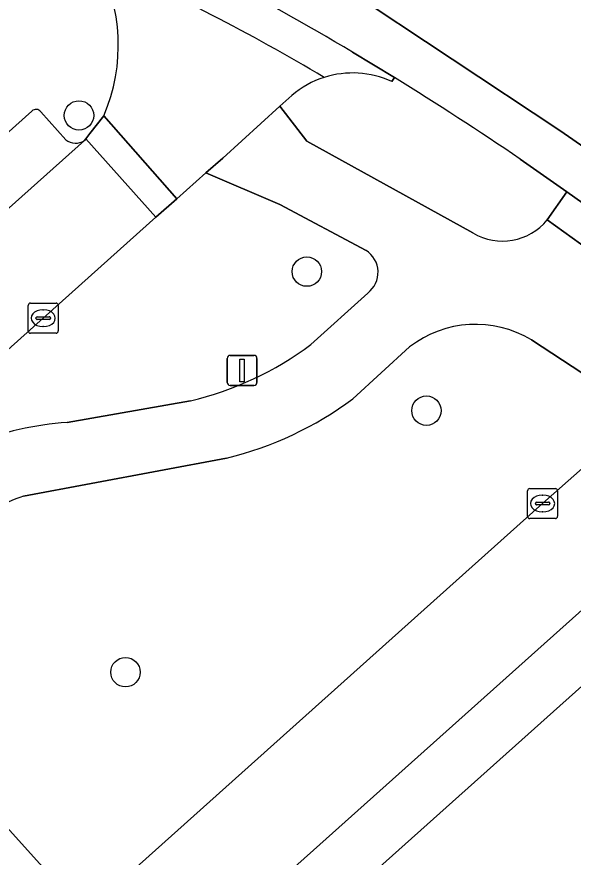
# Model space of a CAD drawing. Extents: x 162172 to 163187, y 382874 to 383685.
# Drawn here: x 162707.16 to 162725.66, y 383280.9 to 383308.85 of the extents above; entities that cross this region are included whole.
import ezdxf

# ---------------------------------------------------------------- set-up
doc = ezdxf.new("R2010")
doc.units = 0
for name, color, linetype in [('IMGEO_Berm_groen', 7, 'Continuous'), ('IMGEO_Boom', 7, 'Continuous'), ('IMGEO_Groenvoorziening', 7, 'Continuous'), ('IMGEO_Kolk', 7, 'Continuous'), ('IMGEO_Lichtmast', 7, 'Continuous'), ('IMGEO_Parkeervlak_open', 7, 'Continuous'), ('IMGEO_Rijbaan_lokaal_gesloten', 7, 'Continuous'), ('IMGEO_Rijbaan_lokaal_open', 7, 'Continuous'), ('IMGEO_Verkeerseiland_groen', 7, 'Continuous'), ('IMGEO_Voetpad_gesloten', 7, 'Continuous'), ('IMGEO_Voetpad_open', 7, 'Continuous')]:
    doc.layers.add(name, color=color, linetype=linetype)

msp = doc.modelspace()

# ---------------------------------------------------------------- linework, layer by layer
at = {"layer": 'IMGEO_Berm_groen'}
for points in [[(162720.221, 383297.868), (162718.338, 383296.143)], [(162724.646, 383292.66), (162727.664, 383295.333), (162725.983, 383296.987), (162724.272, 383298.107)], [(162714.134, 383294.172), (162707.384, 383292.909)], [(162705.38, 383291.95), (162704.393, 383291.213), (162700.979, 383288.381), (162708.013, 383280.571), (162709.576, 383279.162), (162710.175, 383279.702), (162724.646, 383292.66)]]:
    msp.add_lwpolyline(points, dxfattribs=at)
for centre, radius, start, end in [((162722.421, 383295.026), 3.594, 59.0029, 127.7499), ((162711.365, 383305.547), 11.707, 283.6813, 306.5567), ((162710.712, 383283.381), 10.092, 109.2541, 121.8922)]:
    msp.add_arc(centre, radius, start, end, dxfattribs=at)
at = {"layer": 'IMGEO_Boom'}
for centre in [(162709.224, 383305.57), (162716.804, 383300.374), (162720.781, 383295.749), (162710.77, 383287.049)]:
    msp.add_circle(centre, 0.489, dxfattribs=at)
at = {"layer": 'IMGEO_Groenvoorziening'}
for points in [[(162718.775, 383301.078), (162715.908, 383302.61), (162713.445, 383303.655), (162712.478, 383302.8), (162711.785, 383302.188), (162708.036, 383298.826), (162691.32, 383283.864), (162676.816, 383270.908), (162663.821, 383259.29), (162646.358, 383243.687), (162640.771, 383238.704), (162631.839, 383230.648), (162614.417, 383215.084), (162598.429, 383200.785), (162594.538, 383197.307), (162593.832, 383196.676), (162592.898, 383195.841), (162594.073, 383194.754)], [(162716.938, 383297.952), (162718.83, 383299.662)], [(162708.834, 383295.353), (162712.931, 383296.075)]]:
    msp.add_lwpolyline(points, dxfattribs=at)
for centre, radius, start, end in [((162718.311, 383300.351), 0.862, 306.9697, 57.479), ((162710.454, 383306.578), 10.791, 283.2689, 306.9308), ((162709.44, 383285.551), 9.821, 93.5389, 131.2115)]:
    msp.add_arc(centre, radius, start, end, dxfattribs=at)
at = {"layer": 'IMGEO_Kolk'}
for p, q in [((162707.61, 383299.326), (162708.462, 383299.326)), ((162707.535, 383298.4), (162707.535, 383299.252)), ((162708.023, 383299.106), (162708.048, 383299.106)), ((162708.536, 383299.252), (162708.536, 383298.4)), ((162707.794, 383298.82), (162707.794, 383298.832)), ((162708.232, 383298.783), (162707.834, 383298.783)), ((162707.837, 383298.869), (162708.235, 383298.869)), ((162708.278, 383298.832), (162708.278, 383298.82)), ((162708.046, 383298.546), (162708.021, 383298.546)), ((162708.462, 383298.326), (162707.61, 383298.326)), ((162724.22, 383293.16), (162725.072, 383293.16)), ((162724.145, 383292.234), (162724.145, 383293.086)), ((162724.633, 383292.94), (162724.658, 383292.94)), ((162725.146, 383293.086), (162725.146, 383292.234)), ((162724.404, 383292.654), (162724.404, 383292.666)), ((162724.842, 383292.617), (162724.444, 383292.617)), ((162724.447, 383292.703), (162724.845, 383292.703)), ((162724.888, 383292.666), (162724.888, 383292.654)), ((162724.656, 383292.38), (162724.631, 383292.38)), ((162725.072, 383292.16), (162724.22, 383292.16))]:
    msp.add_line(p, q, dxfattribs=at)
for points in [[(162707.61, 383299.326), (162708.462, 383299.326)], [(162707.535, 383298.4), (162707.535, 383299.252)], [(162708.536, 383299.252), (162708.536, 383298.4)], [(162708.462, 383298.326), (162707.61, 383298.326)], [(162724.22, 383293.16), (162725.072, 383293.16)], [(162724.145, 383292.234), (162724.145, 383293.086)], [(162725.146, 383293.086), (162725.146, 383292.234)], [(162725.072, 383292.16), (162724.22, 383292.16)]]:
    msp.add_lwpolyline(points, dxfattribs=at)
for centre, radius, start, end in [((162707.612, 383299.25), 0.0765, 91.552, 178.448), ((162707.612, 383299.25), 0.0765, 91.552, 178.448), ((162708.46, 383299.25), 0.0765, 1.552, 88.448), ((162708.46, 383299.25), 0.0765, 1.552, 88.448), ((162707.834, 383298.829), 0.0403, 85.8775, 175.7526), ((162707.831, 383298.819), 0.0366, 178.938, 274.7102), ((162708.235, 383298.826), 0.043, 264.8664, 352.4533), ((162708.239, 383298.831), 0.0386, 1.7309, 96.639), ((162707.612, 383298.402), 0.0765, 181.552, 268.448), ((162707.612, 383298.402), 0.0765, 181.552, 268.448), ((162708.46, 383298.402), 0.0765, 271.552, 358.448), ((162708.46, 383298.402), 0.0765, 271.552, 358.448), ((162724.222, 383293.084), 0.0765, 91.552, 178.448), ((162724.222, 383293.084), 0.0765, 91.552, 178.448), ((162725.07, 383293.084), 0.0765, 1.552, 88.448), ((162725.07, 383293.084), 0.0765, 1.552, 88.448), ((162724.444, 383292.663), 0.0403, 85.8775, 175.7526), ((162724.441, 383292.653), 0.0366, 178.938, 274.7102), ((162724.845, 383292.66), 0.043, 264.8664, 352.4533), ((162724.849, 383292.665), 0.0386, 1.7309, 96.639), ((162724.222, 383292.236), 0.0765, 181.552, 268.448), ((162724.222, 383292.236), 0.0765, 181.552, 268.448), ((162725.07, 383292.236), 0.0765, 271.552, 358.448), ((162725.07, 383292.236), 0.0765, 271.552, 358.448)]:
    msp.add_arc(centre, radius, start, end, dxfattribs=at)
for centre, major_axis, ratio, start_param, end_param in [((162708.022, 383298.826), (-0.387, 0.002), 0.722429, 4.712389, 7.853982), ((162708.047, 383298.826), (-0.39, 0.002), 0.717154, 1.570796, 4.712389), ((162724.632, 383292.66), (-0.387, 0.002), 0.722429, 4.712389, 7.853982), ((162724.657, 383292.66), (-0.39, 0.002), 0.717154, 1.570796, 4.712389)]:
    msp.add_ellipse(centre, major_axis=major_axis, ratio=ratio, start_param=start_param, end_param=end_param, dxfattribs=at)
at = {"layer": 'IMGEO_Lichtmast'}
for p, q in [((162714.253, 383297.587), (162715.043, 383297.587)), ((162715.043, 383297.587), (162714.253, 383297.587)), ((162714.153, 383296.687), (162714.153, 383297.487)), ((162714.153, 383297.487), (162714.153, 383296.687)), ((162715.143, 383297.487), (162715.143, 383296.687)), ((162715.143, 383296.687), (162715.143, 383297.487)), ((162715.043, 383296.587), (162714.253, 383296.587)), ((162714.253, 383296.587), (162715.043, 383296.587))]:
    msp.add_line(p, q, dxfattribs=at)
msp.add_lwpolyline([(162714.573, 383297.462), (162714.723, 383297.462), (162714.723, 383296.712), (162714.573, 383296.712), (162714.573, 383297.462)], dxfattribs=at)
for centre, start, end in [((162714.253, 383297.487), 90, 180), ((162714.253, 383297.487), 90, 180), ((162715.043, 383297.487), 0, 90), ((162715.043, 383297.487), 360, 90), ((162714.253, 383296.687), 180, 270), ((162714.253, 383296.687), 180, 270), ((162715.043, 383296.687), 270, 0), ((162715.043, 383296.687), 270, 0)]:
    msp.add_arc(centre, 0.1, start, end, dxfattribs=at)
at = {"layer": 'IMGEO_Parkeervlak_open'}
for points in [[(162707.661, 383305.714), (162699.108, 383298.057)], [(162708.788, 383304.761), (162707.955, 383305.693)], [(162699.904, 383296.257), (162709.406, 383304.731)], [(162730.048, 383292.788), (162711.665, 383276.34)], [(162713.355, 383275.324), (162718.083, 383279.539), (162730.889, 383291.001)]]:
    msp.add_lwpolyline(points, dxfattribs=at)
for centre, radius, start, end in [((162707.798, 383305.569), 0.2, 38.2978, 133.531), ((162709.119, 383305.197), 0.548, 232.8238, 301.6179)]:
    msp.add_arc(centre, radius, start, end, dxfattribs=at)
at = {"layer": 'IMGEO_Rijbaan_lokaal_gesloten'}
for points in [[(162623.802, 383330.008), (162643.197, 383327.047), (162662.339, 383324.046), (162684.675, 383320.5), (162693.028, 383319.097), (162697.78, 383318.084), (162700.292, 383317.242), (162700.737, 383317.078), (162701.541, 383316.806), (162707.088, 383314.928), (162713.047, 383312.279), (162718.051, 383309.824), (162725.217, 383305.07), (162729.268, 383302.265), (162732.618, 383299.46), (162735.188, 383297.122), (162737.681, 383294.706), (162741.264, 383290.81), (162746.988, 383284.773), (162754.973, 383275.848)], [(162754.973, 383275.848), (162746.988, 383284.773), (162741.264, 383290.81), (162737.681, 383294.706), (162735.188, 383297.122), (162732.618, 383299.46), (162729.268, 383302.265), (162725.217, 383305.07), (162718.051, 383309.824), (162713.047, 383312.279), (162707.088, 383314.928)], [(162718.319, 383307.675), (162719.719, 383306.826)], [(162723.903, 383304.116), (162725.454, 383303.03), (162726.86, 383302.031), (162727.093, 383301.857), (162728.875, 383300.522), (162729.227, 383300.235), (162730.452, 383299.236)]]:
    msp.add_lwpolyline(points, dxfattribs=at)
for centre, radius, start, end in [((162679.221, 383242.605), 75.913, 58.99978, 67.15838), ((162660.891, 383211.416), 112.089, 55.79447, 58.34282)]:
    msp.add_arc(centre, radius, start, end, dxfattribs=at)
at = {"layer": 'IMGEO_Rijbaan_lokaal_open'}
for points in [[(162719.627, 383306.698), (162719.719, 383306.826), (162718.319, 383307.675)], [(162710.049, 383305.557), (162712.478, 383302.8), (162713.445, 383303.655), (162714.007, 383304.151), (162715.908, 383305.878), (162716.302, 383306.236)], [(162676.816, 383270.908), (162691.32, 383283.864), (162708.036, 383298.826), (162711.785, 383302.188), (162709.453, 383304.793), (162709.406, 383304.731), (162699.904, 383296.257), (162698.112, 383294.652), (162693.099, 383290.186), (162690.359, 383287.72), (162685.364, 383283.252), (162680.804, 383279.176)], [(162711.665, 383276.34), (162730.048, 383292.788), (162730.31, 383292.977), (162727.942, 383295.579), (162727.664, 383295.333), (162724.646, 383292.66), (162710.175, 383279.702)]]:
    msp.add_lwpolyline(points, dxfattribs=at)
msp.add_lwpolyline([(162710.049, 383305.557), (162709.589, 383304.97), (162709.453, 383304.793), (162711.785, 383302.188), (162712.478, 383302.8)], close=True, dxfattribs=at)
for centre, radius, start, end in [((162679.221, 383242.605), 75.913, 58.99978, 67.15838), ((162704.632, 383307.897), 5.901, 336.6348, 28.9006), ((162681.341, 383246.333), 70.422, 59.22022, 66.16601), ((162681.341, 383246.333), 70.422, 59.22022, 66.16601), ((162718.336, 383303.847), 3.138, 107.7571, 130.4063), ((162718.326, 383303.861), 3.121, 65.3643, 107.6608)]:
    msp.add_arc(centre, radius, start, end, dxfattribs=at)
at = {"layer": 'IMGEO_Verkeerseiland_groen'}
for points in [[(162719.719, 383306.826), (162719.627, 383306.698)], [(162716.302, 383306.236), (162715.908, 383305.878), (162716.802, 383304.709), (162722.326, 383301.661)], [(162724.801, 383302.095), (162725.454, 383303.03), (162723.903, 383304.116)]]:
    msp.add_lwpolyline(points, dxfattribs=at)
for centre, radius, start, end in [((162718.336, 383303.847), 3.138, 107.7571, 130.4063), ((162718.326, 383303.861), 3.121, 65.3643, 107.6608), ((162660.891, 383211.416), 112.089, 55.79447, 58.34282), ((162723.312, 383303.315), 1.925, 239.2109, 320.6809)]:
    msp.add_arc(centre, radius, start, end, dxfattribs=at)
at = {"layer": 'IMGEO_Voetpad_gesloten'}
for points in [[(162722.326, 383301.661), (162716.802, 383304.709), (162715.908, 383305.878), (162714.007, 383304.151), (162713.445, 383303.655), (162715.908, 383302.61), (162718.775, 383301.078)], [(162726.186, 383301.098), (162724.801, 383302.095)], [(162718.83, 383299.662), (162716.938, 383297.952)], [(162718.338, 383296.143), (162720.221, 383297.868)], [(162724.272, 383298.107), (162725.983, 383296.987), (162727.664, 383295.333), (162727.942, 383295.579), (162728.65, 383296.216)], [(162712.931, 383296.075), (162708.834, 383295.353)], [(162707.384, 383292.909), (162714.134, 383294.172)]]:
    msp.add_lwpolyline(points, dxfattribs=at)
msp.add_lwpolyline([(162708.013, 383280.571), (162700.979, 383288.381), (162685.727, 383274.676), (162692.78, 383266.853), (162699.906, 383273.233), (162701.583, 383274.772)], close=True, dxfattribs=at)
for centre, radius, start, end in [((162723.312, 383303.315), 1.925, 239.2109, 320.6809), ((162718.311, 383300.351), 0.862, 306.9697, 57.479), ((162722.421, 383295.026), 3.594, 59.0029, 127.7499), ((162710.454, 383306.578), 10.791, 283.2689, 306.9308), ((162711.365, 383305.547), 11.707, 283.6813, 306.5567), ((162709.44, 383285.551), 9.821, 93.5389, 131.2115), ((162710.712, 383283.381), 10.092, 109.2541, 121.8922)]:
    msp.add_arc(centre, radius, start, end, dxfattribs=at)
at = {"layer": 'IMGEO_Voetpad_open'}
for points in [[(162684.56, 383285.054), (162688.661, 383288.712), (162692.29, 383291.976), (162696.392, 383295.627), (162699.108, 383298.057), (162707.661, 383305.714)], [(162707.955, 383305.693), (162708.788, 383304.761)], [(162709.406, 383304.731), (162709.453, 383304.793), (162709.589, 383304.97), (162710.049, 383305.557)], [(162730.889, 383291.001), (162718.083, 383279.539), (162713.355, 383275.324)]]:
    msp.add_lwpolyline(points, dxfattribs=at)
msp.add_lwpolyline([(162725.454, 383303.03), (162724.801, 383302.095), (162726.186, 383301.098), (162726.86, 383302.031)], close=True, dxfattribs=at)
for centre, radius, start, end in [((162704.632, 383307.897), 5.901, 336.6348, 28.9006), ((162707.798, 383305.569), 0.2, 38.2978, 133.531), ((162709.119, 383305.197), 0.548, 232.8238, 301.6179)]:
    msp.add_arc(centre, radius, start, end, dxfattribs=at)

doc.saveas('drawing.dxf')
